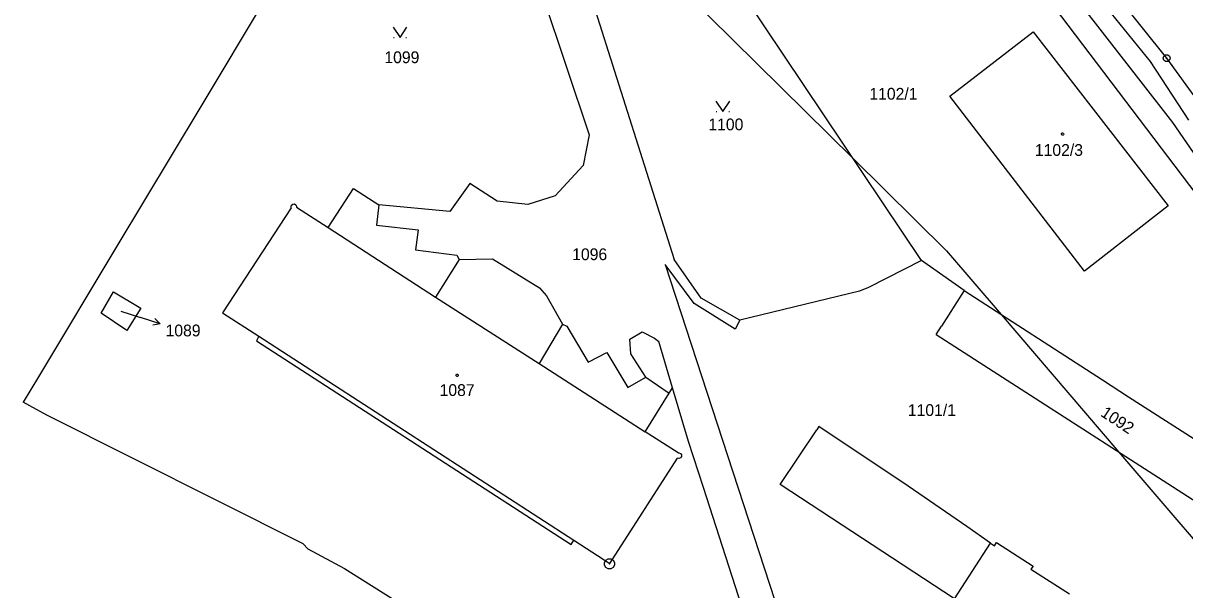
# Model space of a CAD drawing. Extents: x -806774 to -803680, y -1151731 to -1150053.
# Drawn here: x -804246.4 to -804078.6, y -1150361.4 to -1150279.7 of the extents above; entities that cross this region are included whole.
import ezdxf

# ---------------------------------------------------------------- set-up
doc = ezdxf.new("R2010")
doc.units = 0
for name, color, linetype in [('1', 7, 'Continuous'), ('11', 7, 'Continuous'), ('12', 7, 'Continuous'), ('2', 7, 'Continuous'), ('3', 7, 'Continuous'), ('4', 7, 'Continuous'), ('5', 7, 'Continuous'), ('7', 7, 'Continuous'), ('8', 7, 'Continuous')]:
    doc.layers.add(name, color=color, linetype=linetype)

msp = doc.modelspace()

# ---------------------------------------------------------------- linework, layer by layer
at = {"layer": '1'}
for p, q in [((-804081.21, -1150284.7), (-804121.35, -1150234.4)), ((-804180.87, -1150247.45), (-804164.62, -1150295.77)), ((-804116.64, -1150313.9), (-804155.03, -1150256.65)), ((-804168.33, -1150263.26), (-804152.34, -1150313.77)), ((-804209.11, -1150272.3), (-804220.9, -1150291.91)), ((-804036.11, -1150358.19), (-804098.91, -1150275.35)), ((-804112.54, -1150290.16), (-804100.49, -1150280.89)), ((-804100.49, -1150280.89), (-804080.97, -1150306.02)), ((-804060.01, -1150313.9), (-804081.21, -1150284.7)), ((-804093.08, -1150315.42), (-804112.54, -1150290.16)), ((-804220.9, -1150291.91), (-804232.87, -1150311.84)), ((-804164.62, -1150295.77), (-804165.52, -1150300.19)), ((-804165.52, -1150300.19), (-804169.53, -1150304.56)), ((-804202.35, -1150309.14), (-804198.69, -1150303.5)), ((-804198.69, -1150303.5), (-804195.01, -1150305.88)), ((-804181.87, -1150302.79), (-804184.75, -1150306.84)), ((-804177.94, -1150305.33), (-804181.87, -1150302.79)), ((-804169.53, -1150304.56), (-804173.51, -1150305.82)), ((-804207.67, -1150306.3), (-804217.59, -1150321.45)), ((-804207.7, -1150306.15), (-804207.64, -1150305.91)), ((-804207.67, -1150306.3), (-804207.7, -1150306.15)), ((-804207.64, -1150305.91), (-804207.46, -1150305.75)), ((-804207.46, -1150305.75), (-804207.21, -1150305.73)), ((-804207.21, -1150305.73), (-804207, -1150305.85)), ((-804207, -1150305.85), (-804206.9, -1150306.08)), ((-804206.9, -1150306.08), (-804206.91, -1150306.2)), ((-804206.91, -1150306.2), (-804202.35, -1150309.14)), ((-804195.01, -1150305.88), (-804195.34, -1150308.78)), ((-804184.75, -1150306.84), (-804195.01, -1150305.88)), ((-804173.51, -1150305.82), (-804177.94, -1150305.33)), ((-804080.97, -1150306.02), (-804093.08, -1150315.42)), ((-804195.34, -1150308.78), (-804189.32, -1150309.45)), ((-804189.32, -1150309.45), (-804189.72, -1150312.38)), ((-804232.87, -1150311.84), (-804244.2, -1150330.71)), ((-804189.72, -1150312.38), (-804183.73, -1150313.12)), ((-804183.73, -1150313.12), (-804183.43, -1150313.76)), ((-804183.43, -1150313.76), (-804178.62, -1150313.66)), ((-804178.62, -1150313.66), (-804171.82, -1150317.85)), ((-804149.46, -1150320.1), (-804153.67, -1150314.5)), ((-804153.67, -1150314.5), (-804136.72, -1150366.3)), ((-804148.44, -1150319.34), (-804152.34, -1150313.77)), ((-804116.64, -1150313.9), (-804124.3, -1150317.79)), ((-804110.46, -1150318.24), (-804116.64, -1150313.9)), ((-804235.12, -1150321.52), (-804233.37, -1150318.44)), ((-804233.37, -1150318.44), (-804229.4, -1150320.77)), ((-804171.82, -1150317.85), (-804170.82, -1150318.98)), ((-804125.6, -1150318.34), (-804142.86, -1150322.5)), ((-804124.3, -1150317.79), (-804125.6, -1150318.34)), ((-804110.46, -1150318.24), (-804113.74, -1150323.38)), ((-804110.46, -1150318.24), (-804090.5, -1150331.11)), ((-804170.82, -1150318.98), (-804168.47, -1150323.08)), ((-804143.56, -1150323.82), (-804149.46, -1150320.1)), ((-804142.86, -1150322.5), (-804148.44, -1150319.34)), ((-804231.41, -1150323.98), (-804235.12, -1150321.52)), ((-804229.4, -1150320.77), (-804231.41, -1150323.98)), ((-804217.59, -1150321.45), (-804212.34, -1150324.84)), ((-804168.47, -1150323.08), (-804167.84, -1150323.39)), ((-804167.84, -1150323.39), (-804164.78, -1150328.56)), ((-804142.86, -1150322.5), (-804143.56, -1150323.82)), ((-804114.51, -1150324.58), (-804113.74, -1150323.38)), ((-804212.34, -1150324.84), (-804212.7, -1150325.47)), ((-804158.76, -1150325.26), (-804156.96, -1150324.18)), ((-804158.63, -1150327.38), (-804158.76, -1150325.26)), ((-804156.96, -1150324.18), (-804155.19, -1150325.1)), ((-804155.19, -1150325.1), (-804154.58, -1150325.61)), ((-804114.51, -1150324.58), (-804067.92, -1150354.52)), ((-804212.7, -1150325.47), (-804167.24, -1150354.89)), ((-804152.59, -1150332.26), (-804154.58, -1150325.61)), ((-804164.78, -1150328.56), (-804162.09, -1150327.18)), ((-804162.09, -1150327.18), (-804159.05, -1150332.25)), ((-804156.45, -1150330.75), (-804158.63, -1150327.38)), ((-804244.2, -1150330.71), (-804246.39, -1150334.35)), ((-804159.05, -1150332.25), (-804156.45, -1150330.75)), ((-804090.5, -1150331.11), (-804086.7, -1150333.56)), ((-804156.55, -1150338.62), (-804153.07, -1150333.03)), ((-804153.07, -1150333.03), (-804152.59, -1150332.26)), ((-804150.27, -1150340.03), (-804152.59, -1150332.26)), ((-804086.7, -1150333.56), (-804063.77, -1150348.34)), ((-804243, -1150336.21), (-804246.39, -1150334.35)), ((-804205.93, -1150354.78), (-804243, -1150336.21)), ((-804151.8, -1150341.68), (-804156.55, -1150338.62)), ((-804137.05, -1150346.23), (-804131.77, -1150338.33)), ((-804131.45, -1150337.85), (-804131.77, -1150338.33)), ((-804118.57, -1150346.46), (-804131.45, -1150337.85)), ((-804148.11, -1150346.67), (-804150.27, -1150340.03)), ((-804151.8, -1150341.68), (-804151.68, -1150341.66)), ((-804151.68, -1150341.66), (-804151.44, -1150341.75)), ((-804151.44, -1150341.75), (-804151.3, -1150341.95)), ((-804151.3, -1150341.95), (-804151.31, -1150342.2)), ((-804161.64, -1150357.65), (-804151.89, -1150342.41)), ((-804151.7, -1150342.46), (-804151.89, -1150342.41)), ((-804151.46, -1150342.4), (-804151.7, -1150342.46)), ((-804151.31, -1150342.2), (-804151.46, -1150342.4)), ((-804137.59, -1150379.24), (-804148.11, -1150346.67)), ((-804111.88, -1150362.71), (-804137.05, -1150346.23)), ((-804110.08, -1150352.27), (-804118.57, -1150346.46)), ((-804106.65, -1150354.7), (-804110.08, -1150352.27)), ((-804205.26, -1150355.52), (-804205.93, -1150354.78)), ((-804205.26, -1150355.52), (-804199.97, -1150358.37)), ((-804167.24, -1150354.89), (-804166.86, -1150354.26)), ((-804166.86, -1150354.26), (-804161.64, -1150357.65)), ((-804106.65, -1150354.7), (-804106.08, -1150355.06)), ((-804106.08, -1150355.06), (-804105.79, -1150354.6)), ((-804105.79, -1150354.6), (-804100.51, -1150357.99)), ((-804199.97, -1150358.37), (-804191.79, -1150363.51)), ((-804100.51, -1150357.99), (-804100.81, -1150358.45)), ((-804100.81, -1150358.45), (-804095.25, -1150362.02))]:
    msp.add_line(p, q, dxfattribs=at)
at = {"layer": '11'}
for points in [[(-804230.04, -1150206.98), (-804215.07, -1150218.45), (-804214.09, -1150219.2), (-804206, -1150225.4), (-804196.87, -1150232.4), (-804192.21, -1150235.97), (-804189.23, -1150238.26), (-804185, -1150241.5), (-804182.97, -1150243.51), (-804170.77, -1150255.53), (-804164.74, -1150261.48), (-804126.52, -1150299.17), (-804113, -1150312.5), (-804105.14, -1150321.67), (-804088.1, -1150341.55)], [(-804088.1, -1150341.55), (-804069.3, -1150363.48), (-804065, -1150368.5), (-804054.39, -1150378.78), (-804033, -1150399.5), (-804030.88, -1150402.01), (-804030.78, -1150402.13), (-804001, -1150437.5), (-803998.96, -1150441.11), (-803986.34, -1150463.47), (-803955, -1150519), (-803948.96, -1150540.6), (-803948.43, -1150542.51), (-803945.88, -1150551.64), (-803944.24, -1150557.49), (-803942, -1150565.5), (-803941.8, -1150586.17), (-803941.67, -1150599.56), (-803941.67, -1150599.64), (-803941.5, -1150617.26), (-803944.75, -1150646.55), (-803952.79, -1150686.98), (-803960.74, -1150712.66)]]:
    msp.add_lwpolyline(points, dxfattribs=at)
at = {"layer": '12'}
for p, q in [((-804112.54, -1150290.16), (-804100.49, -1150280.89)), ((-804100.49, -1150280.89), (-804080.97, -1150306.02)), ((-804093.08, -1150315.42), (-804112.54, -1150290.16)), ((-804207.67, -1150306.3), (-804217.59, -1150321.45)), ((-804207.7, -1150306.15), (-804207.64, -1150305.91)), ((-804207.67, -1150306.3), (-804207.7, -1150306.15)), ((-804207.64, -1150305.91), (-804207.46, -1150305.75)), ((-804207.46, -1150305.75), (-804207.21, -1150305.73)), ((-804207.21, -1150305.73), (-804207, -1150305.85)), ((-804207, -1150305.85), (-804206.9, -1150306.08)), ((-804206.9, -1150306.08), (-804206.91, -1150306.2)), ((-804206.91, -1150306.2), (-804202.35, -1150309.14)), ((-804080.97, -1150306.02), (-804093.08, -1150315.42)), ((-804202.35, -1150309.14), (-804186.81, -1150319.18)), ((-804186.81, -1150319.18), (-804171.88, -1150328.75)), ((-804217.59, -1150321.45), (-804212.34, -1150324.84)), ((-804212.34, -1150324.84), (-804166.86, -1150354.26)), ((-804171.88, -1150328.75), (-804156.55, -1150338.62)), ((-804151.8, -1150341.68), (-804156.55, -1150338.62)), ((-804151.8, -1150341.68), (-804151.68, -1150341.66)), ((-804151.68, -1150341.66), (-804151.44, -1150341.75)), ((-804151.44, -1150341.75), (-804151.3, -1150341.95)), ((-804151.3, -1150341.95), (-804151.31, -1150342.2)), ((-804161.64, -1150357.65), (-804151.89, -1150342.41)), ((-804151.7, -1150342.46), (-804151.89, -1150342.41)), ((-804151.46, -1150342.4), (-804151.7, -1150342.46)), ((-804151.31, -1150342.2), (-804151.46, -1150342.4)), ((-804205.26, -1150355.52), (-804199.97, -1150358.37)), ((-804166.86, -1150354.26), (-804161.64, -1150357.65)), ((-804111.88, -1150362.71), (-804106.65, -1150354.7)), ((-804106.65, -1150354.7), (-804106.08, -1150355.06)), ((-804106.08, -1150355.06), (-804105.79, -1150354.6)), ((-804105.79, -1150354.6), (-804100.51, -1150357.99)), ((-804100.51, -1150357.99), (-804100.81, -1150358.45)), ((-804100.81, -1150358.45), (-804095.25, -1150362.02))]:
    msp.add_line(p, q, dxfattribs=at)
at = {"layer": '3'}
for p, q in [((-804192.91, -1150281.74), (-804192.81, -1150281.74)), ((-804191.11, -1150281.74), (-804191.01, -1150281.74)), ((-804146.27, -1150292.41), (-804146.17, -1150292.41)), ((-804144.47, -1150292.41), (-804144.37, -1150292.41))]:
    msp.add_line(p, q, dxfattribs=at)
for points in [[(-804192.96, -1150280.24), (-804191.96, -1150281.74), (-804190.96, -1150280.24)], [(-804146.32, -1150290.91), (-804145.32, -1150292.41), (-804144.32, -1150290.91)]]:
    msp.add_lwpolyline(points, dxfattribs=at)
at = {"layer": '4'}
for p, q in [((-804105.26, -1150261.99), (-804080.36, -1150294)), ((-804083.56, -1150285.18), (-804101.97, -1150262.44)), ((-804077.99, -1150293.67), (-804083.56, -1150285.18)), ((-804080.36, -1150294), (-804064.13, -1150317.57)), ((-804202.35, -1150309.14), (-804186.81, -1150319.18)), ((-804183.43, -1150313.76), (-804186.81, -1150319.18)), ((-804186.81, -1150319.18), (-804171.88, -1150328.75)), ((-804168.47, -1150323.08), (-804171.88, -1150328.75)), ((-804212.34, -1150324.84), (-804166.86, -1150354.26)), ((-804171.88, -1150328.75), (-804156.55, -1150338.62)), ((-804156.45, -1150330.75), (-804153.07, -1150333.03)), ((-804111.88, -1150362.71), (-804106.65, -1150354.7))]:
    msp.add_line(p, q, dxfattribs=at)
at = {"layer": '5'}
for points in [[(-804096.24, -1150295.48), (-804096.14, -1150295.5), (-804096.09, -1150295.59), (-804096.07, -1150295.65), (-804096.09, -1150295.74), (-804096.17, -1150295.81), (-804096.24, -1150295.82), (-804096.33, -1150295.79), (-804096.39, -1150295.73), (-804096.41, -1150295.65), (-804096.39, -1150295.56), (-804096.31, -1150295.49)], [(-804183.71, -1150330.3), (-804183.61, -1150330.32), (-804183.56, -1150330.41), (-804183.54, -1150330.47), (-804183.56, -1150330.56), (-804183.64, -1150330.63), (-804183.71, -1150330.64), (-804183.8, -1150330.61), (-804183.86, -1150330.55), (-804183.88, -1150330.47), (-804183.86, -1150330.38), (-804183.78, -1150330.31)]]:
    msp.add_lwpolyline(points, close=True, dxfattribs=at)
at = {"layer": '7'}
for p in [(-804232.28, -1150321.23), (-804226.59, -1150323.03)]:
    msp.add_line(p, (-804229.45, -1150322.13), dxfattribs=at)
msp.add_lwpolyline([(-804227.39, -1150322.25), (-804226.59, -1150323.03), (-804227.69, -1150323.21)], dxfattribs=at)
at = {"layer": '8'}
for p, q in [((-804081.33, -1150284.7), (-804081.09, -1150284.7)), ((-804161.76, -1150357.68), (-804161.66, -1150357.68))]:
    msp.add_line(p, q, dxfattribs=at)
for points in [[(-804081.06, -1150284.22), (-804080.81, -1150284.4), (-804080.71, -1150284.69), (-804080.81, -1150284.98), (-804081.06, -1150285.16), (-804081.37, -1150285.16), (-804081.62, -1150284.98), (-804081.72, -1150284.69), (-804081.62, -1150284.4), (-804081.37, -1150284.22)], [(-804161.52, -1150356.96), (-804161.18, -1150357.15), (-804160.99, -1150357.49), (-804160.99, -1150357.88), (-804161.18, -1150358.22), (-804161.52, -1150358.41), (-804161.91, -1150358.41), (-804162.25, -1150358.22), (-804162.44, -1150357.88), (-804162.44, -1150357.49), (-804162.25, -1150357.15), (-804161.91, -1150356.96)]]:
    msp.add_lwpolyline(points, close=True, dxfattribs=at)

# ---------------------------------------------------------------- texts
at = {"layer": '2'}
for s, height, p in [('1099', 1.7, (-804194.22, -1150285.42)), ('1102/1', 1.7, (-804124.16, -1150290.69)), ('1100', 1.7, (-804147.42, -1150295.11)), ('1102/3', 1.7, (-804100.25, -1150298.8)), ('1096', 1.7, (-804167.09, -1150313.85)), ('1089', 0.1, (-804232.42, -1150321.23)), ('1087', 1.7, (-804186.24, -1150333.45)), ('1101/1', 1.7, (-804118.6, -1150336.34))]:
    msp.add_text(s, height=height, dxfattribs=at).set_placement(p)
msp.add_text('1092', height=1.7, rotation=326.7005, dxfattribs=at).set_placement((-804090.88, -1150336.25))
at = {"layer": '7'}
msp.add_text('1089', height=1.7, dxfattribs=at).set_placement((-804225.83, -1150324.85))

doc.saveas('drawing.dxf')
